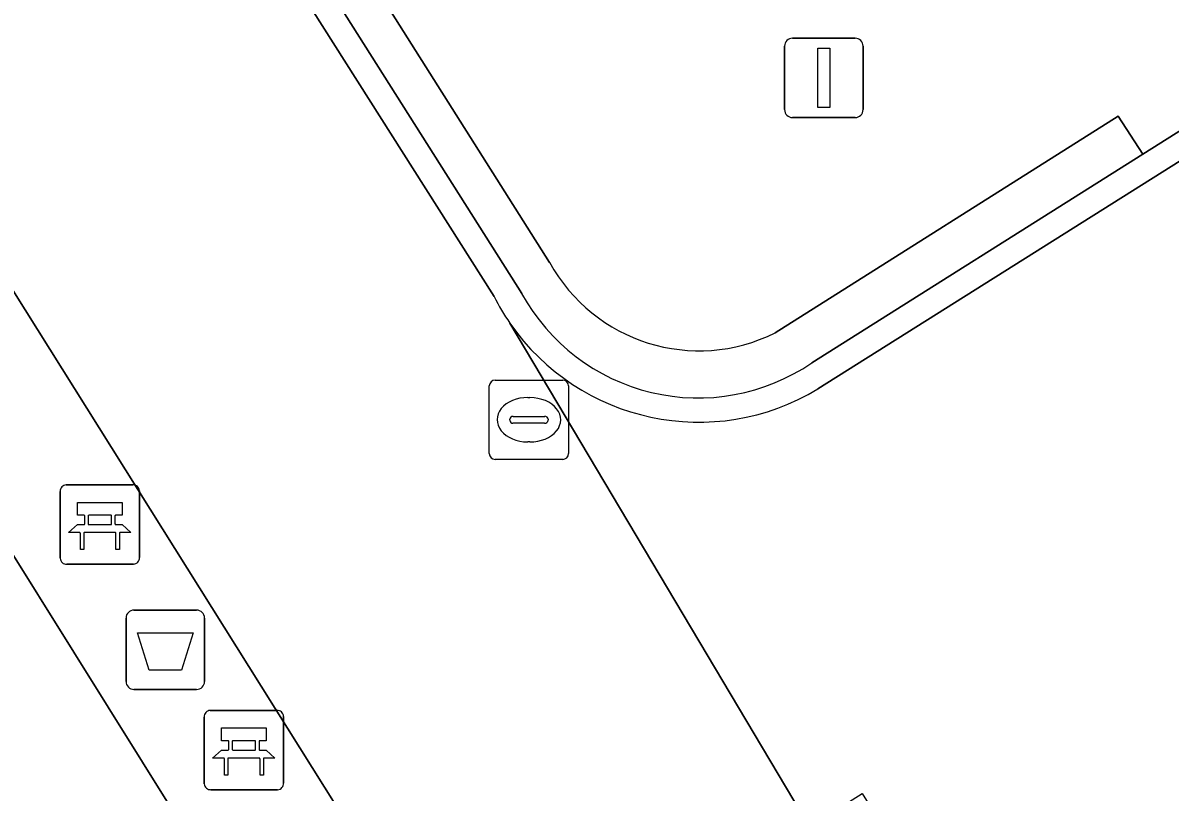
# Model space of a CAD drawing. Extents: x 158835 to 160077, y 386387 to 387778.
# Drawn here: x 159823.85 to 159838.32, y 387444.5 to 387454.19 of the extents above; entities that cross this region are included whole.
import ezdxf

# ---------------------------------------------------------------- set-up
doc = ezdxf.new("R2010")
doc.units = 0
for name, color, linetype in [('IMGEO_Afvalbak', 7, 'Continuous'), ('IMGEO_Bank', 7, 'Continuous'), ('IMGEO_Groenvoorziening', 7, 'Continuous'), ('IMGEO_Haag', 7, 'Continuous'), ('IMGEO_Hek', 7, 'Continuous'), ('IMGEO_Kolk', 7, 'Continuous'), ('IMGEO_Lichtmast', 7, 'Continuous'), ('IMGEO_Muur', 7, 'Continuous'), ('IMGEO_Parkeervlak_open', 7, 'Continuous'), ('IMGEO_Rijbaan_lokaal_open', 7, 'Continuous'), ('IMGEO_Voetpad_open', 7, 'Continuous')]:
    doc.layers.add(name, color=color, linetype=linetype)

msp = doc.modelspace()

# ---------------------------------------------------------------- linework, layer by layer
at = {"layer": 'IMGEO_Afvalbak'}
for p, q in [((159825.255, 387446.791), (159826.045, 387446.791)), ((159826.045, 387446.791), (159825.255, 387446.791)), ((159825.155, 387445.891), (159825.155, 387446.691)), ((159825.155, 387446.691), (159825.155, 387445.891)), ((159826.145, 387446.691), (159826.145, 387445.891)), ((159826.145, 387445.891), (159826.145, 387446.691)), ((159826.045, 387445.791), (159825.255, 387445.791)), ((159825.255, 387445.791), (159826.045, 387445.791))]:
    msp.add_line(p, q, dxfattribs=at)
msp.add_lwpolyline([(159825.298, 387446.505), (159826.002, 387446.505), (159825.853, 387446.035), (159825.447, 387446.035), (159825.298, 387446.505)], dxfattribs=at)
for centre, start, end in [((159825.255, 387446.691), 90, 180), ((159825.255, 387446.691), 90, 180), ((159826.045, 387446.691), 0, 90), ((159826.045, 387446.691), 360, 90), ((159825.255, 387445.891), 180, 270), ((159825.255, 387445.891), 180, 270), ((159826.045, 387445.891), 270, 0), ((159826.045, 387445.891), 270, 0)]:
    msp.add_arc(centre, 0.1, start, end, dxfattribs=at)
at = {"layer": 'IMGEO_Bank'}
for p, q in [((159824.325, 387447.445), (159824.325, 387448.286)), ((159824.325, 387448.286), (159824.325, 387447.445)), ((159824.4, 387448.37), (159825.241, 387448.37)), ((159825.241, 387448.37), (159824.4, 387448.37)), ((159825.325, 387448.295), (159825.325, 387447.454)), ((159825.325, 387447.454), (159825.325, 387448.295)), ((159824.634, 387447.876), (159824.634, 387447.982)), ((159824.678, 387447.982), (159824.678, 387447.876)), ((159824.966, 387447.988), (159824.684, 387447.988)), ((159824.684, 387447.87), (159824.966, 387447.87)), ((159824.972, 387447.876), (159824.972, 387447.982)), ((159825.016, 387447.982), (159825.016, 387447.876)), ((159825.022, 387447.768), (159824.629, 387447.768)), ((159825.25, 387447.37), (159824.409, 387447.37)), ((159824.409, 387447.37), (159825.25, 387447.37)), ((159826.142, 387444.601), (159826.142, 387445.442)), ((159826.142, 387445.442), (159826.142, 387444.601)), ((159826.217, 387445.526), (159827.058, 387445.526)), ((159827.058, 387445.526), (159826.217, 387445.526)), ((159827.142, 387445.451), (159827.142, 387444.61)), ((159827.142, 387444.61), (159827.142, 387445.451)), ((159826.451, 387445.032), (159826.451, 387445.138)), ((159826.495, 387445.138), (159826.495, 387445.032)), ((159826.783, 387445.144), (159826.501, 387445.144)), ((159826.789, 387445.032), (159826.789, 387445.138)), ((159826.833, 387445.138), (159826.833, 387445.032)), ((159826.501, 387445.026), (159826.783, 387445.026)), ((159826.839, 387444.924), (159826.446, 387444.924)), ((159827.067, 387444.526), (159826.226, 387444.526)), ((159826.226, 387444.526), (159827.067, 387444.526))]:
    msp.add_line(p, q, dxfattribs=at)
for points in [[(159824.628, 387447.988), (159824.542, 387447.988), (159824.542, 387448.149), (159825.105, 387448.149), (159825.105, 387447.988), (159825.022, 387447.988)], [(159824.572, 387447.768), (159824.43, 387447.768), (159824.542, 387447.87), (159824.628, 387447.87)], [(159825.022, 387447.87), (159825.105, 387447.87), (159825.217, 387447.768), (159825.078, 387447.768)], [(159824.622, 387447.761), (159824.622, 387447.554), (159824.579, 387447.554), (159824.579, 387447.761)], [(159825.072, 387447.761), (159825.072, 387447.554), (159825.028, 387447.554), (159825.028, 387447.761)], [(159826.445, 387445.144), (159826.359, 387445.144), (159826.359, 387445.305), (159826.922, 387445.305), (159826.922, 387445.144), (159826.839, 387445.144)], [(159826.389, 387444.924), (159826.247, 387444.924), (159826.359, 387445.026), (159826.445, 387445.026)], [(159826.839, 387445.026), (159826.922, 387445.026), (159827.034, 387444.924), (159826.895, 387444.924)], [(159826.439, 387444.917), (159826.439, 387444.71), (159826.396, 387444.71), (159826.396, 387444.917)], [(159826.889, 387444.917), (159826.889, 387444.71), (159826.845, 387444.71), (159826.845, 387444.917)]]:
    msp.add_lwpolyline(points, dxfattribs=at)
for centre, radius, start, end in [((159824.403, 387448.292), 0.0779, 92.4484, 184.2845), ((159824.403, 387448.292), 0.0779, 92.4484, 184.2845), ((159825.247, 387448.292), 0.0779, 2.4484, 94.2845), ((159825.247, 387448.292), 0.0779, 2.4484, 94.2845), ((159824.627, 387447.981), 0.00671, 2.8957, 87.1043), ((159824.627, 387447.877), 0.00671, 272.8957, 357.1043), ((159824.684, 387447.981), 0.00671, 92.8957, 177.1043), ((159824.684, 387447.877), 0.00671, 182.8957, 267.1043), ((159824.966, 387447.981), 0.00671, 2.8957, 87.1043), ((159824.966, 387447.877), 0.00671, 272.8957, 357.1043), ((159825.023, 387447.981), 0.00671, 92.8957, 177.1043), ((159825.023, 387447.877), 0.00671, 182.8957, 267.1043), ((159824.572, 387447.761), 0.00671, 2.8957, 87.1043), ((159824.629, 387447.761), 0.00671, 92.8957, 177.1043), ((159825.021, 387447.761), 0.00671, 2.8957, 87.1043), ((159825.078, 387447.761), 0.00671, 92.8957, 177.1043), ((159824.403, 387447.448), 0.0779, 182.4484, 274.2845), ((159824.403, 387447.448), 0.0779, 182.4484, 274.2845), ((159825.247, 387447.448), 0.0779, 272.4484, 4.2845), ((159825.247, 387447.448), 0.0779, 272.4484, 4.2845), ((159826.22, 387445.448), 0.0779, 92.4484, 184.2845), ((159826.22, 387445.448), 0.0779, 92.4484, 184.2845), ((159827.064, 387445.448), 0.0779, 2.4484, 94.2845), ((159827.064, 387445.448), 0.0779, 2.4484, 94.2845), ((159826.444, 387445.137), 0.00671, 2.8957, 87.1043), ((159826.501, 387445.137), 0.00671, 92.8957, 177.1043), ((159826.783, 387445.137), 0.00671, 2.8957, 87.1043), ((159826.84, 387445.137), 0.00671, 92.8957, 177.1043), ((159826.444, 387445.033), 0.00671, 272.8957, 357.1043), ((159826.501, 387445.033), 0.00671, 182.8957, 267.1043), ((159826.783, 387445.033), 0.00671, 272.8957, 357.1043), ((159826.84, 387445.033), 0.00671, 182.8957, 267.1043), ((159826.389, 387444.917), 0.00671, 2.8957, 87.1043), ((159826.446, 387444.917), 0.00671, 92.8957, 177.1043), ((159826.838, 387444.917), 0.00671, 2.8957, 87.1043), ((159826.895, 387444.917), 0.00671, 92.8957, 177.1043), ((159826.22, 387444.604), 0.0779, 182.4484, 274.2845), ((159826.22, 387444.604), 0.0779, 182.4484, 274.2845), ((159827.064, 387444.604), 0.0779, 272.4484, 4.2845), ((159827.064, 387444.604), 0.0779, 272.4484, 4.2845)]:
    msp.add_arc(centre, radius, start, end, dxfattribs=at)
at = {"layer": 'IMGEO_Groenvoorziening'}
for points in [[(159825.123, 387459.679), (159824.693, 387459.397), (159830.146, 387450.783)], [(159830.498, 387451.176), (159825.123, 387459.679)], [(159833.804, 387449.908), (159837.979, 387452.54), (159837.671, 387453.018), (159833.342, 387450.287)]]:
    msp.add_lwpolyline(points, dxfattribs=at)
for centre, radius, start, end in [((159832.382, 387452.209), 2.148, 208.7293, 296.5535), ((159832.372, 387452.007), 2.541, 208.7956, 304.2994)]:
    msp.add_arc(centre, radius, start, end, dxfattribs=at)
at = {"layer": 'IMGEO_Haag'}
for points in [[(159830.498, 387451.176), (159825.123, 387459.679), (159824.693, 387459.397), (159830.146, 387450.783)], [(159833.804, 387449.908), (159837.979, 387452.54), (159837.671, 387453.018), (159833.342, 387450.287)]]:
    msp.add_lwpolyline(points, dxfattribs=at)
for centre, radius, start, end in [((159832.382, 387452.209), 2.148, 208.7293, 296.5535), ((159832.372, 387452.007), 2.541, 208.7956, 304.2994)]:
    msp.add_arc(centre, radius, start, end, dxfattribs=at)
at = {"layer": 'IMGEO_Hek'}
msp.add_lwpolyline([(159812.241, 387469.134), (159827.968, 387444.061), (159827.929, 387442.444)], dxfattribs=at)
at = {"layer": 'IMGEO_Kolk'}
for p, q in [((159829.736, 387448.765), (159829.736, 387449.617)), ((159829.811, 387449.691), (159830.663, 387449.691)), ((159830.737, 387449.617), (159830.737, 387448.765)), ((159830.224, 387449.471), (159830.249, 387449.471)), ((159829.995, 387449.185), (159829.995, 387449.197)), ((159830.038, 387449.234), (159830.436, 387449.234)), ((159830.479, 387449.197), (159830.479, 387449.185)), ((159830.433, 387449.148), (159830.035, 387449.148)), ((159830.247, 387448.911), (159830.222, 387448.911)), ((159830.663, 387448.691), (159829.811, 387448.691))]:
    msp.add_line(p, q, dxfattribs=at)
for points in [[(159829.736, 387448.765), (159829.736, 387449.617)], [(159829.811, 387449.691), (159830.663, 387449.691)], [(159830.737, 387449.617), (159830.737, 387448.765)], [(159830.663, 387448.691), (159829.811, 387448.691)]]:
    msp.add_lwpolyline(points, dxfattribs=at)
for centre, radius, start, end in [((159829.813, 387449.615), 0.0765, 91.552, 178.448), ((159829.813, 387449.615), 0.0765, 91.552, 178.448), ((159830.661, 387449.615), 0.0765, 1.552, 88.448), ((159830.661, 387449.615), 0.0765, 1.552, 88.448), ((159830.035, 387449.194), 0.0403, 85.8775, 175.7526), ((159830.032, 387449.184), 0.0366, 178.938, 274.7102), ((159830.436, 387449.191), 0.043, 264.8664, 352.4533), ((159830.44, 387449.196), 0.0386, 1.7309, 96.639), ((159829.813, 387448.767), 0.0765, 181.552, 268.448), ((159829.813, 387448.767), 0.0765, 181.552, 268.448), ((159830.661, 387448.767), 0.0765, 271.552, 358.448), ((159830.661, 387448.767), 0.0765, 271.552, 358.448)]:
    msp.add_arc(centre, radius, start, end, dxfattribs=at)
for centre, major_axis, ratio, start_param, end_param in [((159830.223, 387449.191), (-0.387, 0.002), 0.722429, 4.712389, 7.853982), ((159830.248, 387449.191), (-0.39, 0.002), 0.717154, 1.570796, 4.712389)]:
    msp.add_ellipse(centre, major_axis=major_axis, ratio=ratio, start_param=start_param, end_param=end_param, dxfattribs=at)
at = {"layer": 'IMGEO_Lichtmast'}
for p, q in [((159833.561, 387454.002), (159834.351, 387454.002)), ((159834.351, 387454.002), (159833.561, 387454.002)), ((159833.461, 387453.102), (159833.461, 387453.902)), ((159833.461, 387453.902), (159833.461, 387453.102)), ((159834.451, 387453.902), (159834.451, 387453.102)), ((159834.451, 387453.102), (159834.451, 387453.902)), ((159834.351, 387453.002), (159833.561, 387453.002)), ((159833.561, 387453.002), (159834.351, 387453.002))]:
    msp.add_line(p, q, dxfattribs=at)
msp.add_lwpolyline([(159833.881, 387453.877), (159834.031, 387453.877), (159834.031, 387453.127), (159833.881, 387453.127), (159833.881, 387453.877)], dxfattribs=at)
for centre, start, end in [((159833.561, 387453.902), 90, 180), ((159833.561, 387453.902), 90, 180), ((159834.351, 387453.902), 0, 90), ((159834.351, 387453.902), 360, 90), ((159833.561, 387453.102), 180, 270), ((159833.561, 387453.102), 180, 270), ((159834.351, 387453.102), 270, 0), ((159834.351, 387453.102), 270, 0)]:
    msp.add_arc(centre, 0.1, start, end, dxfattribs=at)
at = {"layer": 'IMGEO_Muur'}
for points in [[(159819.694, 387467.291), (159817.303, 387471.068), (159816.566, 387472.232), (159816.533, 387472.284), (159816.376, 387472.188), (159816.414, 387472.126), (159816.28, 387472.034), (159829.798, 387450.745)], [(159830.146, 387450.783), (159824.693, 387459.397), (159823.476, 387461.318), (159820.962, 387465.288), (159819.694, 387467.291)], [(159833.882, 387449.583), (159846.387, 387457.454), (159846.197, 387457.72), (159837.979, 387452.54), (159833.804, 387449.908)]]:
    msp.add_lwpolyline(points, dxfattribs=at)
for centre, radius, start, end in [((159832.399, 387452.063), 2.916, 206.8804, 214.5428), ((159832.372, 387452.007), 2.541, 208.7956, 304.2994), ((159832.378, 387452.056), 2.895, 214.6596, 301.306)]:
    msp.add_arc(centre, radius, start, end, dxfattribs=at)
at = {"layer": 'IMGEO_Parkeervlak_open'}
msp.add_lwpolyline([(159806.259, 387427.228), (159809.499, 387427.813), (159827.853, 387439.248), (159827.891, 387440.838), (159826.682, 387442.757), (159814.405, 387462.42), (159795.139, 387450.349), (159795.932, 387449.062), (159789.246, 387444.83), (159799.667, 387425.752), (159800.375, 387424.452), (159800.759, 387423.799)], close=True, dxfattribs=at)
at = {"layer": 'IMGEO_Rijbaan_lokaal_open'}
for points in [[(159829.798, 387450.745), (159816.28, 387472.034), (159812.482, 387478.015), (159812.212, 387477.846), (159808.4, 387475.417), (159812.356, 387469.206), (159812.241, 387469.134), (159827.968, 387444.061), (159827.929, 387442.444), (159827.891, 387440.838), (159828.446, 387439.957)], [(159827.145, 387430.605), (159829.381, 387426.985), (159829.643, 387426.789), (159833.731, 387429.389), (159834.791, 387430.064), (159840.458, 387433.55), (159838.006, 387437.265), (159833.775, 387444.056), (159829.997, 387450.41)]]:
    msp.add_lwpolyline(points, dxfattribs=at)
msp.add_arc((159832.399, 387452.063), 2.916, 206.8804, 214.5428, dxfattribs=at)
at = {"layer": 'IMGEO_Voetpad_open'}
for points in [[(159831.594, 387465.297), (159827.171, 387472.255), (159820.618, 387482.68), (159820.463, 387483.023), (159813.337, 387478.552), (159816.577, 387473.48), (159816.008, 387473.112), (159816.533, 387472.284), (159816.566, 387472.232), (159817.303, 387471.068), (159817.886, 387471.424), (159820.252, 387467.656), (159819.694, 387467.291), (159820.962, 387465.288), (159821.496, 387465.647), (159824.01, 387461.651), (159823.476, 387461.318), (159824.693, 387459.397), (159825.123, 387459.679), (159830.498, 387451.176)], [(159833.342, 387450.287), (159837.671, 387453.018), (159837.979, 387452.54), (159846.197, 387457.72), (159846.387, 387457.454), (159849.043, 387459.09), (159848.592, 387459.821), (159848.027, 387460.699), (159847.68, 387461.238), (159844.844, 387465.737), (159836.381, 387460.458), (159835.15, 387459.681), (159832.247, 387464.266), (159831.594, 387465.297)], [(159883.43, 387448.253), (159880.815, 387452.486), (159870.659, 387446.034), (159854.816, 387449.724), (159850.54, 387456.661), (159849.043, 387459.09), (159846.387, 387457.454), (159833.882, 387449.583)], [(159829.997, 387450.41), (159833.775, 387444.056), (159834.441, 387444.478), (159838.667, 387437.702), (159838.006, 387437.265), (159840.458, 387433.55), (159834.791, 387430.064), (159839.814, 387422.109), (159838.805, 387421.477), (159817.115, 387407.892), (159828.772, 387389.199), (159832.453, 387391.512), (159831.747, 387392.648), (159850.271, 387404.399), (159851.044, 387403.19), (159851.488, 387403.469), (159852.357, 387404.026), (159857.635, 387395.619)]]:
    msp.add_lwpolyline(points, dxfattribs=at)
msp.add_lwpolyline([(159814.405, 387462.42), (159826.682, 387442.757), (159827.891, 387440.838), (159827.929, 387442.444), (159827.968, 387444.061), (159812.241, 387469.134), (159812.119, 387469.058), (159811.791, 387469.584), (159789.886, 387455.876), (159785.647, 387453.223), (159785.976, 387452.697), (159785.738, 387452.548), (159781.781, 387458.87), (159789.246, 387444.83), (159795.932, 387449.062), (159795.139, 387450.349)], close=True, dxfattribs=at)
for centre, radius, start, end in [((159832.382, 387452.209), 2.148, 208.7293, 296.5535), ((159832.378, 387452.056), 2.895, 214.6596, 301.306)]:
    msp.add_arc(centre, radius, start, end, dxfattribs=at)

doc.saveas('drawing.dxf')
